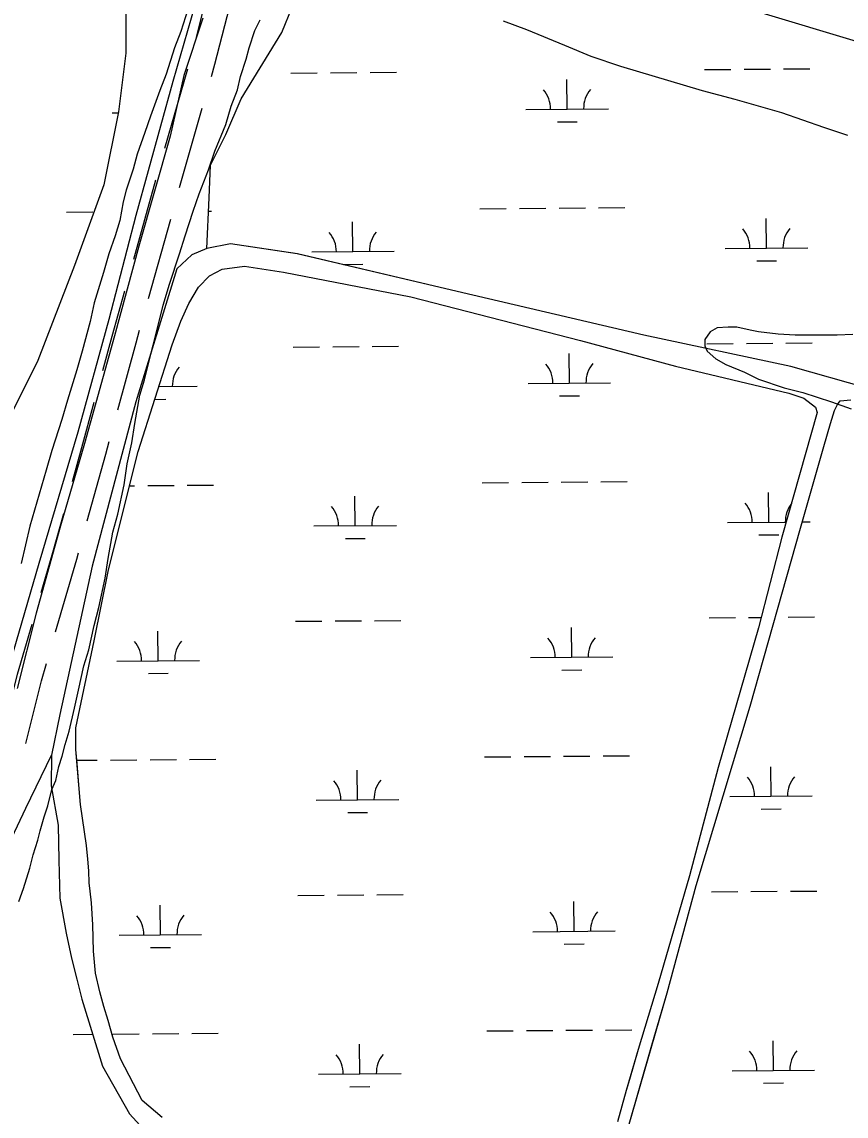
# Model space of a CAD drawing. Extents: x 3567028 to 3605064, y 510945 to 536587.
# Drawn here: x 3590807 to 3591807, y 529687 to 531015 of the extents above; entities that cross this region are included whole.
import ezdxf

# ---------------------------------------------------------------- set-up
doc = ezdxf.new("R2010")
doc.units = 0
for name, color, linetype in [('V-ROAD-CNTR', 7, 'Continuous'), ('V-SITE-VEGE', 7, 'Continuous'), ('V-TOPO-SHOR', 7, 'Continuous'), ('V-UTIL-LINE', 7, 'Continuous'), ('V-WETL-SWMP', 7, 'Continuous')]:
    doc.layers.add(name, color=color, linetype=linetype)

msp = doc.modelspace()

# ---------------------------------------------------------------- linework, layer by layer
at = {"layer": 'V-ROAD-CNTR'}
for p, q in [((3591018.9, 530996.2), (3591041.7, 531085.4)), ((3590980.8, 530861.5), (3591008.5, 530957.6)), ((3590942.9, 530726.7), (3590969.8, 530823)), ((3590960.7, 530678.9), (3590987.7, 530775.2))]:
    msp.add_line(p, q, dxfattribs=at)
for points in [[(3591037.1, 530948.3), (3591041.4, 530963.4), (3591062.4, 531045.1)], [(3590998.4, 530813.8), (3591003.2, 530830.9), (3591026, 530909.9)], [(3590905.5, 530591.8), (3590916.9, 530633.4), (3590932.2, 530688.2)], [(3590923.6, 530544), (3590945.8, 530625.4), (3590950, 530640.4)], [(3590868.6, 530456.8), (3590880, 530498.2), (3590895, 530553.2)], [(3590886.5, 530409), (3590909, 530490.2), (3590913.1, 530505.4)], [(3590830.7, 530322), (3590844.8, 530370.8), (3590857.9, 530418.2)], [(3590848.1, 530274.3), (3590873.7, 530362.6), (3590875.8, 530370.4)], [(3590793.1, 530187.1), (3590802, 530222.9), (3590819.6, 530283.6)], [(3590812, 530139.1), (3590831, 530215.1), (3590837, 530235.9)]]:
    msp.add_lwpolyline(points, dxfattribs=at)
at = {"layer": 'V-SITE-VEGE'}
for points in [[(3591008.7, 531029.6), (3591000.1, 531003.1), (3590992.5, 530983.3), (3590982.1, 530951.2), (3590974.5, 530931.4), (3590963.1, 530900.3), (3590956.5, 530880.4), (3590947, 530854), (3590942.2, 530836.1), (3590933.7, 530810.6), (3590929.9, 530796.4), (3590926.1, 530773.8), (3590920.4, 530754.9), (3590912.8, 530733.2), (3590906.1, 530710.5), (3590894.7, 530673.7), (3590890, 530651.1), (3590880.5, 530615.2), (3590873.8, 530592.6), (3590862.4, 530555.7), (3590855.8, 530532.1), (3590843.4, 530494.4), (3590836.8, 530470.8), (3590816.8, 530402.8), (3590806.3, 530357.5)], [(3590803.6, 529947), (3590809.3, 529963), (3590816.9, 529987.6), (3590820.7, 530003.6), (3590826.4, 530021.5), (3590829.3, 530032.9), (3590834, 530049.9), (3590838.8, 530063.1), (3590843.5, 530082.9), (3590848.3, 530094.2), (3590852.1, 530111.2), (3590855.9, 530123.5), (3590859.7, 530137.6), (3590864.4, 530153.7), (3590871.1, 530182), (3590875.9, 530203.7), (3590882.5, 530233), (3590888.2, 530252.8), (3590894.9, 530282.1), (3590900.6, 530303.8), (3590908.2, 530339.7), (3590912, 530363.3), (3590917.7, 530395.4), (3590923.5, 530417.1), (3590931.1, 530452.9), (3590934.9, 530478.4), (3590940.6, 530503.9), (3590944.4, 530527.5), (3590950.1, 530561.5), (3590955.8, 530580.4), (3590963.5, 530611.5), (3590969.2, 530633.3), (3590978.7, 530671), (3590986.3, 530696.5), (3590998.6, 530733.3), (3591005.3, 530755), (3591014.8, 530785.2), (3591022.3, 530806), (3591033.7, 530835.2), (3591041.3, 530857.9), (3591054.6, 530890), (3591061.3, 530912.6), (3591068.8, 530932.4), (3591072.6, 530948.5), (3591079.3, 530969.3), (3591083.1, 530983.4), (3591089.7, 531004.2), (3591096.4, 531017.4)], [(3591391, 531015.9), (3591419.3, 531005.5), (3591465.6, 530986.5), (3591497.7, 530973.2), (3591533.5, 530960.9), (3591632.6, 530931.5), (3591672.3, 530921), (3591728.9, 530904.8), (3591779.9, 530886.8), (3591809.1, 530877.3)], [(3591815.3, 530635.5), (3591796.4, 530634.6), (3591745.4, 530634.7), (3591724.7, 530635.7), (3591701.1, 530638.6), (3591690.7, 530640.5), (3591674.6, 530644.3), (3591664.2, 530644.3), (3591651, 530643.4), (3591642.5, 530638.7), (3591635.9, 530629.2), (3591635.9, 530621.7), (3591638.7, 530615.1), (3591649.1, 530605.6), (3591661.3, 530599), (3591684, 530589.5), (3591701, 530581), (3591732.1, 530570.5), (3591754.8, 530564.8), (3591789.7, 530553.4), (3591813.3, 530544.9)]]:
    msp.add_lwpolyline(points, dxfattribs=at)
at = {"layer": 'V-TOPO-SHOR'}
for points in [[(3590796.9, 530250.5), (3590828, 530357.8), (3590875.6, 530517), (3590913, 530654.1), (3590945.9, 530780.2), (3590990.9, 530942.9), (3591022, 531050.9)], [(3591026.8, 531019.4), (3591003.6, 530949.5), (3590987.2, 530876.1), (3590949.2, 530742.4), (3590919.5, 530633.7), (3590883, 530502.9), (3590854.1, 530403.2), (3590824.5, 530297.2), (3590801.4, 530205.8)], [(3591834.3, 530569.8), (3591740.2, 530596.6), (3591561.7, 530634.6), (3591335.2, 530687.6), (3591141.3, 530733.3), (3591060.5, 530745.3), (3591031.5, 530739.5), (3591013.2, 530732.1), (3590995.2, 530715), (3590945.4, 530553.6), (3590892.4, 530354.1), (3590853.1, 530174), (3590843.2, 530124.6), (3590842.7, 530087.6), (3590851.3, 530040), (3590851.9, 529997.5), (3590853.4, 529951.1), (3590860.8, 529908.8), (3590867.3, 529878.4), (3590873.8, 529852.7), (3590880, 529828.5), (3590905.1, 529747.5), (3590937.8, 529689.6), (3590967.2, 529657.1)], [(3590890.2, 529959.5), (3590889, 529969.7), (3590888.3, 529984.2), (3590887.2, 529998.4), (3590885.7, 530015.1), (3590878.4, 530064.7), (3590875.8, 530094.2), (3590874.1, 530114.5), (3590872.6, 530131.7), (3590872.6, 530144), (3590872.7, 530158), (3590894.8, 530263.7), (3590912.4, 530349.9), (3590948.3, 530493.2), (3590989.6, 530622.8), (3591000.1, 530651.3), (3591009.9, 530672.9), (3591021.5, 530692.8), (3591034.7, 530706.7), (3591050.2, 530714.8), (3591077.3, 530718.3), (3591124.7, 530710.9), (3591279.1, 530681), (3591484.9, 530628.1), (3591600.3, 530596.8), (3591737.7, 530564.3), (3591756.1, 530557.9), (3591770.3, 530547.2), (3591772.1, 530540.6), (3591729.5, 530389.4), (3591701, 530279.5), (3591651.9, 530109.6), (3591617.4, 529978.2), (3591579.4, 529847.8), (3591555.1, 529767.7), (3591544.5, 529731.3), (3591540.6, 529717.6), (3591530.1, 529679.6)], [(3591543.1, 529674.1), (3591571.6, 529772.6), (3591590, 529836.5), (3591625.2, 529966.4), (3591691, 530184.2), (3591751.8, 530400.1), (3591780.1, 530499.3), (3591788.2, 530527.4), (3591793.2, 530543.2), (3591796.9, 530550.5), (3591800.2, 530554.7), (3591812.9, 530556)], [(3590977.4, 529684.9), (3590953, 529705.7), (3590926.9, 529756.3), (3590917.7, 529782.4), (3590911.9, 529802.8), (3590906.8, 529819.8), (3590901.8, 529837.4), (3590896.6, 529860.2), (3590894.2, 529886.8), (3590893.3, 529918.8), (3590891.5, 529945.6), (3590890.2, 529959.5)]]:
    msp.add_lwpolyline(points, dxfattribs=at)
at = {"layer": 'V-UTIL-LINE'}
msp.add_lwpolyline([(3596327.8, 519244.7), (3596555.7, 520553.5), (3596608.7, 520856.4), (3596642.8, 521383.2), (3596692.8, 522850), (3596727.6, 524403.4), (3596836.4, 524401.6), (3596810.3, 524627.5), (3596703.2, 525545), (3596437.4, 527490.4), (3596297.3, 528599.7), (3596136.1, 529068.6), (3595798.6, 529823.1), (3595723.9, 529790.6), (3593807.5, 530393.4), (3590721.5, 531321.4), (3590641.1, 531392.9), (3586481.9, 532688.7), (3586460.6, 532628.9), (3586412.1, 532650), (3586126, 532775.2), (3585921.6, 532944.8), (3585269.7, 534343.3), (3585128.3, 534649.8)], dxfattribs=at)
at = {"layer": 'V-WETL-SWMP'}
for p, q in [((3591122.7, 531001.7), (3591135, 531032.6)), ((3591073.2, 530921.3), (3591122.7, 531001.7)), ((3591635.5, 530956.8), (3591667.5, 530957.1)), ((3591683.5, 530957.2), (3591715.5, 530957.5)), ((3591731.4, 530957.6), (3591763.4, 530957.9)), ((3591133.6, 530952.6), (3591165.6, 530952.8)), ((3591181.6, 530953), (3591213.6, 530953.2)), ((3591229.6, 530953.4), (3591261.6, 530953.6)), ((3591468.8, 530909), (3591468.5, 530945)), ((3591054.6, 530878), (3591073.2, 530921.3)), ((3590916.9, 530904.4), (3590923.9, 530904.4)), ((3591418.8, 530908.5), (3591518.8, 530909.4)), ((3591456.9, 530893.4), (3591480.9, 530893.6)), ((3591036.1, 530840.9), (3591054.6, 530878)), ((3591034.3, 530801), (3591036.1, 530840.9)), ((3591031.5, 530739.5), (3591034.3, 530801)), ((3590861.1, 530783.8), (3590893.1, 530784.1)), ((3591033.6, 530785.2), (3591037.1, 530785.2)), ((3591363, 530788), (3591395, 530788.3)), ((3591411, 530788.4), (3591443, 530788.7)), ((3591459, 530788.8), (3591491, 530789.1)), ((3591507, 530789.2), (3591539, 530789.5)), ((3591208.8, 530735.9), (3591208.5, 530771.9)), ((3591710.7, 530740.2), (3591710.4, 530776.2)), ((3591060.5, 530745.3), (3591031.5, 530739.5)), ((3591141.4, 530733.3), (3591060.5, 530745.3)), ((3591335.3, 530687.6), (3591141.4, 530733.3)), ((3591158.8, 530735.5), (3591258.8, 530736.4)), ((3591660.7, 530739.8), (3591760.7, 530740.6)), ((3591196.9, 530720.4), (3591220.9, 530720.6)), ((3591698.8, 530724.6), (3591722.8, 530724.9)), ((3591561.7, 530634.6), (3591335.3, 530687.6)), ((3591740.3, 530596.6), (3591561.7, 530634.6)), ((3591638.3, 530624.1), (3591670.3, 530624.4)), ((3591686.3, 530624.5), (3591718.3, 530624.8)), ((3591734.3, 530624.9), (3591766.3, 530625.2)), ((3591136.3, 530619.9), (3591168.3, 530620.2)), ((3591184.3, 530620.3), (3591216.3, 530620.6)), ((3591232.3, 530620.7), (3591264.3, 530621)), ((3591471.6, 530576.3), (3591471.3, 530612.3)), ((3591834.4, 530569.8), (3591740.3, 530596.6)), ((3590973.4, 530572.1), (3591019.7, 530572.5)), ((3591421.6, 530575.9), (3591521.6, 530576.7)), ((3590968.5, 530556.6), (3590981.8, 530556.7)), ((3591459.7, 530560.8), (3591483.7, 530561)), ((3590937.9, 530451.7), (3590943.8, 530451.8)), ((3590959.8, 530451.9), (3590991.8, 530452.2)), ((3591007.8, 530452.3), (3591039.8, 530452.6)), ((3591365.7, 530455.3), (3591397.7, 530455.6)), ((3591413.7, 530455.7), (3591445.7, 530456)), ((3591461.7, 530456.1), (3591493.7, 530456.4)), ((3591509.7, 530456.5), (3591541.7, 530456.8)), ((3591211.6, 530403.3), (3591211.3, 530439.3)), ((3591713.5, 530407.5), (3591713.2, 530443.5)), ((3591161.6, 530402.9), (3591261.6, 530403.7)), ((3591663.5, 530407.1), (3591734.7, 530407.7)), ((3591754.1, 530407.9), (3591763.5, 530407.9)), ((3591199.7, 530387.7), (3591223.7, 530387.9)), ((3591701.6, 530392), (3591725.6, 530392.2)), ((3591641, 530291.5), (3591673, 530291.7)), ((3591689, 530291.9), (3591704.2, 530292)), ((3591737, 530292.3), (3591769, 530292.5)), ((3591139.2, 530287.2), (3591171.2, 530287.5)), ((3591187.2, 530287.6), (3591219.1, 530287.9)), ((3591235.1, 530288), (3591267.1, 530288.3)), ((3591474.4, 530243.6), (3591474.1, 530279.6)), ((3590972.5, 530239.4), (3590972.2, 530275.4)), ((3590922.5, 530239), (3591022.5, 530239.8)), ((3591424.4, 530243.2), (3591524.4, 530244)), ((3590960.6, 530223.9), (3590984.6, 530224.1)), ((3591462.5, 530228.1), (3591486.5, 530228.3)), ((3590873.8, 530118.5), (3590898.7, 530118.7)), ((3590914.7, 530118.8), (3590946.7, 530119.1)), ((3590962.7, 530119.2), (3590994.7, 530119.5)), ((3591010.7, 530119.6), (3591042.7, 530119.9)), ((3591368.5, 530122.7), (3591400.5, 530122.9)), ((3591416.5, 530123.1), (3591448.5, 530123.3)), ((3591464.5, 530123.5), (3591496.5, 530123.7)), ((3591512.5, 530123.9), (3591544.5, 530124.1)), ((3591214.4, 530070.6), (3591214.1, 530106.6)), ((3591716.3, 530074.8), (3591716, 530110.8)), ((3591164.4, 530070.2), (3591264.4, 530071)), ((3591666.3, 530074.4), (3591766.3, 530075.3)), ((3591202.5, 530055.1), (3591226.5, 530055.3)), ((3591704.4, 530059.3), (3591728.4, 530059.5)), ((3591643.8, 529958.8), (3591675.8, 529959.1)), ((3591691.8, 529959.2), (3591723.8, 529959.5)), ((3591739.8, 529959.6), (3591771.8, 529959.9)), ((3591142, 529954.6), (3591174, 529954.8)), ((3591190, 529955), (3591222, 529955.2)), ((3591238, 529955.4), (3591270, 529955.6)), ((3591477.2, 529911), (3591476.9, 529947)), ((3590975.3, 529906.7), (3590975, 529942.7)), ((3590925.3, 529906.3), (3591025.3, 529907.2)), ((3591427.2, 529910.5), (3591527.2, 529911.4)), ((3591465.3, 529895.4), (3591489.3, 529895.6)), ((3590963.4, 529891.2), (3590987.4, 529891.4)), ((3590869.5, 529785.8), (3590893.2, 529786)), ((3590917.5, 529786.2), (3590949.5, 529786.4)), ((3590965.5, 529786.6), (3590997.5, 529786.8)), ((3591013.5, 529787), (3591045.5, 529787.2)), ((3591371.4, 529790), (3591403.4, 529790.3)), ((3591419.4, 529790.4), (3591451.4, 529790.7)), ((3591467.4, 529790.8), (3591499.4, 529791.1)), ((3591515.3, 529791.2), (3591547.3, 529791.5)), ((3591217.2, 529738), (3591216.9, 529773.9)), ((3591719.1, 529742.2), (3591718.8, 529778.2)), ((3591167.2, 529737.5), (3591267.2, 529738.4)), ((3591669.1, 529741.8), (3591769.1, 529742.6)), ((3591205.3, 529722.4), (3591229.3, 529722.6)), ((3591707.2, 529726.7), (3591731.2, 529726.9))]:
    msp.add_line(p, q, dxfattribs=at)
for points in [[(3590933.1, 531154.3), (3590933.1, 530976.7), (3590924.2, 530905.6), (3590906.4, 530816.8), (3590870.9, 530719), (3590826.5, 530603.6), (3590764.3, 530479.2)], [(3590977.4, 529684.9), (3590953, 529705.7), (3590926.9, 529756.3), (3590917.7, 529782.4), (3590911.9, 529802.8), (3590906.8, 529819.8), (3590901.8, 529837.4), (3590896.6, 529860.2), (3590894.2, 529886.8), (3590893.3, 529918.8), (3590891.5, 529945.6), (3590890.2, 529959.5), (3590889, 529969.7), (3590888.3, 529984.2), (3590887.2, 529998.4), (3590885.7, 530015.1), (3590878.4, 530064.7), (3590872.6, 530131.7), (3590872.7, 530158), (3590894.8, 530263.7), (3590912.4, 530349.9), (3590948.3, 530493.2), (3590989.6, 530622.8), (3591000.1, 530651.3), (3591009.9, 530672.9), (3591021.5, 530692.8), (3591034.7, 530706.7), (3591050.2, 530714.8), (3591077.3, 530718.3), (3591124.7, 530710.9), (3591279.1, 530681), (3591484.9, 530628.1), (3591600.3, 530596.8), (3591737.7, 530564.3), (3591756.1, 530557.9), (3591770.3, 530547.2), (3591772.1, 530540.6), (3591729.5, 530389.4), (3591701, 530279.5), (3591651.9, 530109.6), (3591617.4, 529978.2), (3591579.4, 529847.8), (3591555.1, 529767.7), (3591540.6, 529717.6), (3591530.1, 529679.6)], [(3591793.2, 530543.2), (3591796.9, 530550.5), (3591800.2, 530554.7), (3591812.9, 530556)], [(3591543.1, 529674.1), (3591590, 529836.5), (3591625.2, 529966.4), (3591691, 530184.2), (3591751.9, 530400.1), (3591780.1, 530499.3), (3591788.3, 530527.4), (3591793.2, 530543.2)], [(3590794.9, 530024.5), (3590812.1, 530060.3), (3590843.2, 530124.6), (3590842.7, 530087.6), (3590851.3, 530040), (3590851.9, 529997.5), (3590853.4, 529951.1), (3590860.8, 529908.8), (3590867.3, 529878.4), (3590873.8, 529852.7), (3590880, 529828.5), (3590905.1, 529747.5), (3590937.8, 529689.6), (3590967.2, 529657.1)]]:
    msp.add_lwpolyline(points, dxfattribs=at)
for centre, start, end in [((3591413.5, 530909), 359.7115, 41.2552), ((3591524, 530909.9), 139.7115, 181.2552), ((3591153.6, 530736), 359.7115, 41.2552), ((3591264, 530736.9), 139.7115, 181.2552), ((3591655.4, 530740.2), 359.7115, 41.2552), ((3591765.9, 530741.1), 139.7115, 181.2552), ((3591416.3, 530576.3), 359.7115, 41.2552), ((3591526.8, 530577.2), 139.7115, 181.2552), ((3591024.9, 530573), 139.7115, 181.2552), ((3591156.3, 530403.3), 359.7115, 41.2552), ((3591266.8, 530404.2), 139.7115, 181.2552), ((3591658.2, 530407.5), 359.7115, 41.2552), ((3591768.7, 530408.5), 141.804, 181.2552), ((3591419.1, 530243.6), 359.7115, 41.2552), ((3591529.6, 530244.6), 139.7115, 181.2552), ((3590917.2, 530239.4), 359.7115, 41.2552), ((3591027.7, 530240.3), 139.7115, 181.2552), ((3591159.1, 530070.6), 359.7115, 41.2552), ((3591269.6, 530071.6), 139.7115, 181.2552), ((3591661, 530074.9), 359.7115, 41.2552), ((3591771.5, 530075.8), 139.7115, 181.2552), ((3591421.9, 529911), 359.7115, 41.2552), ((3591532.4, 529911.9), 139.7115, 181.2552), ((3590920, 529906.7), 359.7115, 41.2552), ((3591030.5, 529907.7), 139.7115, 181.2552), ((3591162, 529738), 359.7115, 41.2552), ((3591272.4, 529738.9), 139.7115, 181.2552), ((3591663.8, 529742.2), 359.7115, 41.2552), ((3591774.3, 529743.1), 139.7115, 181.2552)]:
    msp.add_arc(centre, 35.2, start, end, dxfattribs=at)

doc.saveas('drawing.dxf')
